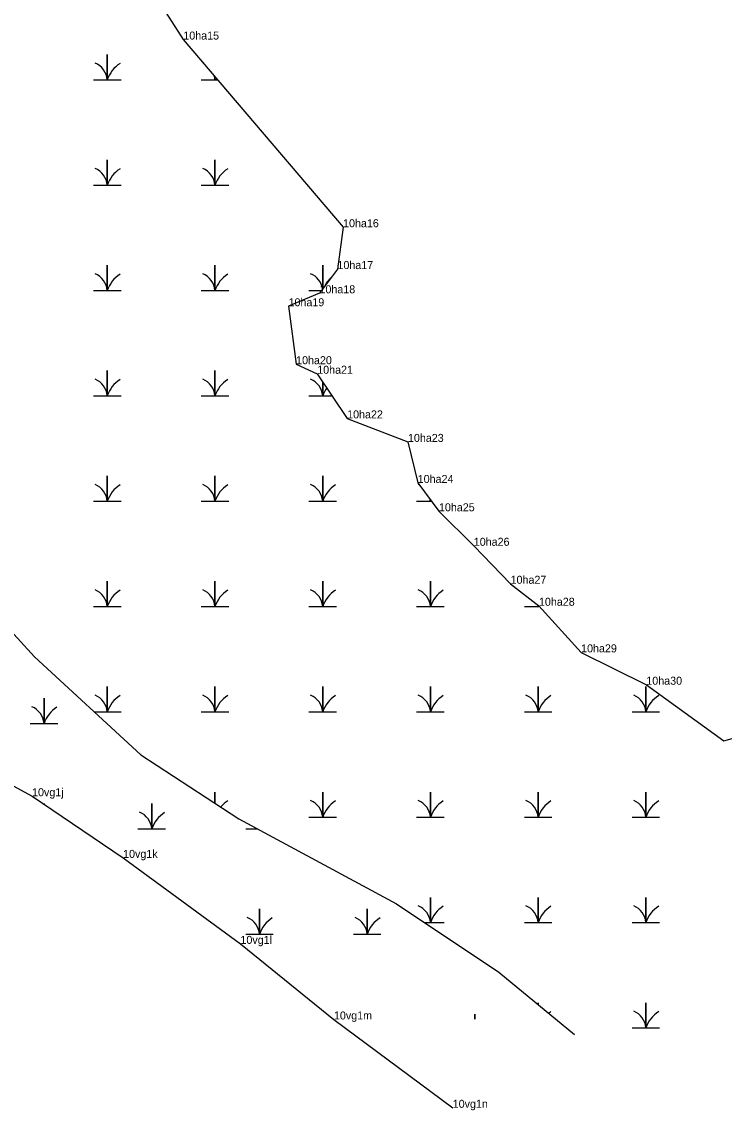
# Model space of a CAD drawing. Extents: x 2072529 to 2268796, y 436423 to 470406.
# Drawn here: x 2218818 to 2219256, y 449253 to 449933 of the extents above; entities that cross this region are included whole.
import ezdxf

# ---------------------------------------------------------------- set-up
doc = ezdxf.new("R2010")
doc.units = 0
for name, color, linetype in [('Exist Environmental Wetland Boundary', 7, 'Continuous'), ('Exist Environmental Wetland Boundary Cogo Comment', 7, 'Continuous'), ('Exist Hydro Jurisdictional Stream or Body of Water NEU Mitigable', 7, 'Continuous'), ('Exist Hydro Swamp or Marsh', 7, 'Continuous'), ('Old_Level_20', 7, 'Continuous')]:
    doc.layers.add(name, color=color, linetype=linetype)

msp = doc.modelspace()

# ---------------------------------------------------------------- linework, layer by layer
at = {"layer": 'Exist Environmental Wetland Boundary'}
for points in [[(2218896.91, 449955.91), (2218918.55, 449921.84), (2219018.29, 449804.63), (2219014.79, 449778.51), (2219003.56, 449763.37), (2218984.24, 449755.28), (2218988.98, 449719.08), (2219002.15, 449713.12), (2219020.83, 449685.24), (2219058.81, 449670.54), (2219064.9, 449644.9), (2219078.16, 449627.21), (2219099.9, 449605.67), (2219122.88, 449581.95), (2219140.59, 449568.21), (2219166.91, 449539.11), (2219207.63, 449518.89), (2219256, 449483.92), (2219288.68, 449492.98)], [(2218788.37, 449468.57), (2218824.12, 449449.24), (2218880.96, 449410.75), (2218954.22, 449357.03), (2219012.6, 449309.82), (2219086.75, 449254.63)]]:
    msp.add_lwpolyline(points, dxfattribs=at)
at = {"layer": 'Exist Hydro Jurisdictional Stream or Body of Water NEU Mitigable'}
msp.add_lwpolyline([(2218535.63, 450404.2), (2218554.25, 450332.33), (2218567.55, 450265.78), (2218567.55, 450228.51), (2218580.85, 450148.65), (2218591.49, 450066.12), (2218615.44, 450031.52), (2218650.02, 450012.88), (2218660.66, 449994.25), (2218652.68, 449959.64), (2218634.06, 449935.68), (2218636.72, 449879.78), (2218647.36, 449829.2), (2218711.2, 449786.61), (2218727.16, 449736.03), (2218769.73, 449597.6), (2218825.59, 449536.38), (2218892.1, 449475.15), (2218953.28, 449435.22), (2219051.71, 449381.98), (2219115.55, 449339.39), (2219162.87, 449300.4)], dxfattribs=at)
at = {"layer": 'Exist Hydro Swamp or Marsh'}
for points in [[(2218862.46, 449896.7), (2218871.06, 449896.7), (2218871.06, 449912.48), (2218871.06, 449896.7), (2218879.66, 449896.7)], [(2218929.71, 449896.7), (2218938.31, 449896.7), (2218938.31, 449898.62)], [(2218938.31, 449898.62), (2218938.31, 449896.7), (2218939.95, 449896.7)], [(2218862.46, 449830.9), (2218871.06, 449830.9), (2218871.06, 449846.68), (2218871.06, 449830.9), (2218879.66, 449830.9)], [(2218929.71, 449830.9), (2218938.31, 449830.9), (2218938.31, 449846.68), (2218938.31, 449830.9), (2218946.91, 449830.9)], [(2218862.46, 449765.1), (2218871.06, 449765.1), (2218871.06, 449780.88), (2218871.06, 449765.1), (2218879.66, 449765.1)], [(2218929.71, 449765.1), (2218938.31, 449765.1), (2218938.31, 449780.88), (2218938.31, 449765.1), (2218946.91, 449765.1)], [(2219005.56, 449766.07), (2219005.56, 449780.88), (2219005.56, 449766.07)], [(2218996.96, 449765.1), (2219004.84, 449765.1)], [(2218862.46, 449699.3), (2218871.06, 449699.3), (2218871.06, 449715.08), (2218871.06, 449699.3), (2218879.66, 449699.3)], [(2218929.71, 449699.3), (2218938.31, 449699.3), (2218938.31, 449715.08), (2218938.31, 449699.3), (2218946.91, 449699.3)], [(2218996.96, 449699.3), (2219005.56, 449699.3), (2219005.56, 449708.03)], [(2219005.56, 449708.03), (2219005.56, 449699.3), (2219011.41, 449699.3)], [(2218862.46, 449633.5), (2218871.06, 449633.5), (2218871.06, 449649.28), (2218871.06, 449633.5), (2218879.66, 449633.5)], [(2218929.71, 449633.5), (2218938.31, 449633.5), (2218938.31, 449649.28), (2218938.31, 449633.5), (2218946.91, 449633.5)], [(2218996.96, 449633.5), (2219005.56, 449633.5), (2219005.56, 449649.28), (2219005.56, 449633.5), (2219014.16, 449633.5)], [(2219064.21, 449633.5), (2219072.81, 449633.5), (2219072.81, 449634.34)], [(2219072.81, 449634.34), (2219072.81, 449633.5), (2219073.44, 449633.5)], [(2218862.46, 449567.7), (2218871.06, 449567.7), (2218871.06, 449583.48), (2218871.06, 449567.7), (2218879.66, 449567.7)], [(2218929.71, 449567.7), (2218938.31, 449567.7), (2218938.31, 449583.48), (2218938.31, 449567.7), (2218946.91, 449567.7)], [(2218996.96, 449567.7), (2219005.56, 449567.7), (2219005.56, 449583.48), (2219005.56, 449567.7), (2219014.16, 449567.7)], [(2219064.21, 449567.7), (2219072.81, 449567.7), (2219072.81, 449583.48), (2219072.81, 449567.7), (2219081.41, 449567.7)], [(2219131.46, 449567.7), (2219140.06, 449567.7), (2219140.06, 449568.63)], [(2219140.06, 449568.63), (2219140.06, 449567.7), (2219141.06, 449567.7)], [(2218863.04, 449501.9), (2218871.06, 449501.9), (2218871.06, 449517.68), (2218871.06, 449501.9), (2218879.66, 449501.9)], [(2218929.71, 449501.9), (2218938.31, 449501.9), (2218938.31, 449517.68), (2218938.31, 449501.9), (2218946.91, 449501.9)], [(2218996.96, 449501.9), (2219005.56, 449501.9), (2219005.56, 449517.68), (2219005.56, 449501.9), (2219014.16, 449501.9)], [(2219064.21, 449501.9), (2219072.81, 449501.9), (2219072.81, 449517.68), (2219072.81, 449501.9), (2219081.41, 449501.9)], [(2219131.46, 449501.9), (2219140.06, 449501.9), (2219140.06, 449517.68), (2219140.06, 449501.9), (2219148.66, 449501.9)], [(2219198.71, 449501.9), (2219207.31, 449501.9), (2219207.31, 449517.68), (2219207.31, 449501.9), (2219215.91, 449501.9)], [(2218822.98, 449494.65), (2218831.58, 449494.65), (2218831.58, 449510.43), (2218831.58, 449494.65), (2218840.18, 449494.65)], [(2218938.31, 449444.99), (2218938.31, 449451.88), (2218938.31, 449444.99)], [(2218996.96, 449436.1), (2219005.56, 449436.1), (2219005.56, 449451.88), (2219005.56, 449436.1), (2219014.16, 449436.1)], [(2219064.21, 449436.1), (2219072.81, 449436.1), (2219072.81, 449451.88), (2219072.81, 449436.1), (2219081.41, 449436.1)], [(2219131.46, 449436.1), (2219140.06, 449436.1), (2219140.06, 449451.88), (2219140.06, 449436.1), (2219148.66, 449436.1)], [(2219198.71, 449436.1), (2219207.31, 449436.1), (2219207.31, 449451.88), (2219207.31, 449436.1), (2219215.91, 449436.1)], [(2218831.58, 449444.19), (2218831.58, 449444.63), (2218831.58, 449444.19)], [(2218890.23, 449428.85), (2218898.83, 449428.85), (2218898.83, 449444.63), (2218898.83, 449428.85), (2218907.43, 449428.85)], [(2218957.48, 449428.85), (2218965.06, 449428.85)], [(2219069.22, 449370.3), (2219072.81, 449370.3), (2219072.81, 449386.08), (2219072.81, 449370.3), (2219081.41, 449370.3)], [(2219131.46, 449370.3), (2219140.06, 449370.3), (2219140.06, 449386.08), (2219140.06, 449370.3), (2219148.66, 449370.3)], [(2219198.71, 449370.3), (2219207.31, 449370.3), (2219207.31, 449386.08), (2219207.31, 449370.3), (2219215.91, 449370.3)], [(2218957.48, 449363.05), (2218966.08, 449363.05), (2218966.08, 449378.83), (2218966.08, 449363.05), (2218974.68, 449363.05)], [(2219024.73, 449363.05), (2219033.33, 449363.05), (2219033.33, 449378.83), (2219033.33, 449363.05), (2219041.93, 449363.05)], [(2219140.06, 449319.19), (2219140.06, 449320.28), (2219140.06, 449319.19)], [(2219198.71, 449304.5), (2219207.31, 449304.5), (2219207.31, 449320.28), (2219207.31, 449304.5), (2219215.91, 449304.5)], [(2219100.58, 449309.99), (2219100.58, 449313.03), (2219100.58, 449309.99)]]:
    msp.add_lwpolyline(points, dxfattribs=at)
for centre, radius, start, end in [((2218858.79, 449895.81), 12.3, 4.14034, 67.53497), ((2218889.3, 449890.64), 19.22, 122.12745, 161.62219), ((2218926.04, 449895.81), 12.3, 65.20009, 67.53497), ((2218926.04, 449895.81), 12.3, 4.14034, 15.59063), ((2218956.55, 449890.64), 19.22, 157.36929, 161.62219), ((2218858.79, 449830.01), 12.3, 4.14034, 67.53497), ((2218889.3, 449824.84), 19.22, 122.12745, 161.62219), ((2218926.04, 449830.01), 12.3, 4.14034, 67.53497), ((2218956.55, 449824.84), 19.22, 122.12745, 161.62219), ((2218858.79, 449764.21), 12.3, 4.14034, 67.53497), ((2218889.3, 449759.04), 19.22, 122.12745, 161.62219), ((2218926.04, 449764.21), 12.3, 4.14034, 67.53497), ((2218956.55, 449759.04), 19.22, 122.12745, 161.62219), ((2218993.29, 449764.21), 12.3, 8.10117, 67.53497), ((2219023.8, 449759.04), 19.22, 131.97349, 154.90532), ((2218858.79, 449698.41), 12.3, 4.14034, 67.53497), ((2218889.3, 449693.24), 19.22, 122.12745, 161.62219), ((2218926.04, 449698.41), 12.3, 4.14034, 67.53497), ((2218956.55, 449693.24), 19.22, 122.12745, 161.62219), ((2218993.29, 449698.41), 12.3, 4.14034, 67.53497), ((2219023.8, 449693.24), 19.22, 144.92672, 161.62219), ((2218858.79, 449632.61), 12.3, 4.14034, 67.53497), ((2218889.3, 449627.44), 19.22, 122.12745, 161.62219), ((2218926.04, 449632.61), 12.3, 4.14034, 67.53497), ((2218956.55, 449627.44), 19.22, 122.12745, 161.62219), ((2218993.29, 449632.61), 12.3, 4.14034, 67.53497), ((2219023.8, 449627.44), 19.22, 122.12745, 161.62219), ((2219060.54, 449632.61), 12.3, 64.91349, 67.53497), ((2219060.54, 449632.61), 12.3, 4.14034, 8.77448), ((2219091.05, 449627.44), 19.22, 159.81626, 161.62219), ((2218858.79, 449566.81), 12.3, 4.14034, 67.53497), ((2218889.3, 449561.64), 19.22, 122.12745, 161.62219), ((2218926.04, 449566.81), 12.3, 4.14034, 67.53497), ((2218956.55, 449561.64), 19.22, 122.12745, 161.62219), ((2218993.29, 449566.81), 12.3, 4.14034, 67.53497), ((2219023.8, 449561.64), 19.22, 122.12745, 161.62219), ((2219060.54, 449566.81), 12.3, 4.14034, 67.53497), ((2219091.05, 449561.64), 19.22, 122.12745, 161.62219), ((2219127.79, 449566.81), 12.3, 4.14034, 8.91642), ((2219158.3, 449561.64), 19.22, 159.3206, 161.62219), ((2218858.79, 449501.01), 12.3, 4.14034, 67.53497), ((2218889.3, 449495.84), 19.22, 122.12745, 161.62219), ((2218926.04, 449501.01), 12.3, 4.14034, 67.53497), ((2218956.55, 449495.84), 19.22, 122.12745, 161.62219), ((2218993.29, 449501.01), 12.3, 4.14034, 67.53497), ((2219023.8, 449495.84), 19.22, 122.12745, 161.62219), ((2219060.54, 449501.01), 12.3, 4.14034, 67.53497), ((2219091.05, 449495.84), 19.22, 122.12745, 161.62219), ((2219127.79, 449501.01), 12.3, 4.14034, 67.53497), ((2219158.3, 449495.84), 19.22, 122.12745, 161.62219), ((2219195.04, 449501.01), 12.3, 4.14034, 67.53497), ((2219225.55, 449495.84), 19.22, 122.12745, 161.62219), ((2218819.31, 449493.76), 12.3, 4.14034, 67.53497), ((2218849.82, 449488.59), 19.22, 122.12745, 161.62219), ((2218956.55, 449430.04), 19.22, 122.12745, 139.24108), ((2218993.29, 449435.21), 12.3, 4.14034, 67.53497), ((2219023.8, 449430.04), 19.22, 122.12745, 161.62219), ((2219060.54, 449435.21), 12.3, 4.14034, 67.53497), ((2219091.05, 449430.04), 19.22, 122.12745, 161.62219), ((2219127.79, 449435.21), 12.3, 4.14034, 67.53497), ((2219158.3, 449430.04), 19.22, 122.12745, 161.62219), ((2219195.04, 449435.21), 12.3, 4.14034, 67.53497), ((2219225.55, 449430.04), 19.22, 122.12745, 161.62219), ((2218849.82, 449422.79), 19.22, 122.12745, 122.95317), ((2218886.56, 449427.96), 12.3, 4.14034, 67.53497), ((2218917.07, 449422.79), 19.22, 122.12745, 161.62219), ((2219060.54, 449369.41), 12.3, 4.14034, 67.53497), ((2219091.05, 449364.24), 19.22, 122.12745, 161.62219), ((2219127.79, 449369.41), 12.3, 4.14034, 67.53497), ((2219158.3, 449364.24), 19.22, 122.12745, 161.62219), ((2219195.04, 449369.41), 12.3, 4.14034, 67.53497), ((2219225.55, 449364.24), 19.22, 122.12745, 161.62219), ((2218953.81, 449362.16), 12.3, 4.14034, 67.53497), ((2218984.32, 449356.99), 19.22, 122.12745, 161.62219), ((2219021.06, 449362.16), 12.3, 4.14034, 67.53497), ((2219051.57, 449356.99), 19.22, 122.12745, 161.62219), ((2219158.3, 449298.44), 19.22, 122.12745, 127.23323), ((2219195.04, 449303.61), 12.3, 4.14034, 67.53497), ((2219225.55, 449298.44), 19.22, 122.12745, 161.62219)]:
    msp.add_arc(centre, radius, start, end, dxfattribs=at)
at = {"layer": 'Old_Level_20'}
for p, q in [((2218918.55, 449921.84), (2218918.55, 449921.84)), ((2219018.29, 449804.63), (2219018.29, 449804.63)), ((2219018.29, 449804.63), (2219018.29, 449804.63)), ((2219014.79, 449778.51), (2219014.79, 449778.51)), ((2219003.56, 449763.37), (2219003.56, 449763.37)), ((2219003.56, 449763.37), (2219003.56, 449763.37)), ((2218984.24, 449755.28), (2218984.24, 449755.28)), ((2218988.98, 449719.08), (2218988.98, 449719.08)), ((2218988.98, 449719.08), (2218988.98, 449719.08)), ((2219002.15, 449713.12), (2219002.15, 449713.12)), ((2219020.83, 449685.24), (2219020.83, 449685.24)), ((2219020.83, 449685.24), (2219020.83, 449685.24)), ((2219058.81, 449670.54), (2219058.81, 449670.54)), ((2219064.9, 449644.9), (2219064.9, 449644.9)), ((2219064.9, 449644.9), (2219064.9, 449644.9)), ((2219078.16, 449627.21), (2219078.16, 449627.21)), ((2219099.9, 449605.67), (2219099.9, 449605.67)), ((2219099.9, 449605.67), (2219099.9, 449605.67)), ((2219122.88, 449581.95), (2219122.88, 449581.95)), ((2219140.59, 449568.21), (2219140.59, 449568.21)), ((2219140.59, 449568.21), (2219140.59, 449568.21)), ((2219166.91, 449539.11), (2219166.91, 449539.11)), ((2219207.63, 449518.89), (2219207.63, 449518.89)), ((2219207.63, 449518.89), (2219207.63, 449518.89)), ((2219256, 449483.92), (2219256, 449483.92)), ((2218824.12, 449449.24), (2218824.12, 449449.24)), ((2218880.96, 449410.75), (2218880.96, 449410.75)), ((2218954.22, 449357.03), (2218954.22, 449357.03)), ((2219012.6, 449309.82), (2219012.6, 449309.82)), ((2219086.75, 449254.63), (2219086.75, 449254.63))]:
    msp.add_line(p, q, dxfattribs=at)

# ---------------------------------------------------------------- texts
at = {"layer": 'Exist Environmental Wetland Boundary Cogo Comment'}
for s, p in [('10ha15', (2218918.55, 449921.84)), ('10ha16', (2219018.29, 449804.63)), ('10ha17', (2219014.79, 449778.51)), ('10ha18', (2219003.56, 449763.37)), ('10ha19', (2218984.24, 449755.28)), ('10ha20', (2218988.98, 449719.08)), ('10ha21', (2219002.15, 449713.12)), ('10ha22', (2219020.83, 449685.24)), ('10ha23', (2219058.81, 449670.54)), ('10ha24', (2219064.9, 449644.9)), ('10ha25', (2219078.16, 449627.21)), ('10ha26', (2219099.9, 449605.67)), ('10ha27', (2219122.88, 449581.95)), ('10ha28', (2219140.59, 449568.21)), ('10ha29', (2219166.91, 449539.11)), ('10ha30', (2219207.63, 449518.89)), ('10vg1j', (2218824.12, 449449.24)), ('10vg1k', (2218880.96, 449410.75)), ('10vg1l', (2218954.22, 449357.03)), ('10vg1m', (2219012.6, 449309.82)), ('10vg1n', (2219086.75, 449254.63))]:
    msp.add_text(s, height=5, dxfattribs=at).set_placement(p)

doc.saveas('drawing.dxf')
